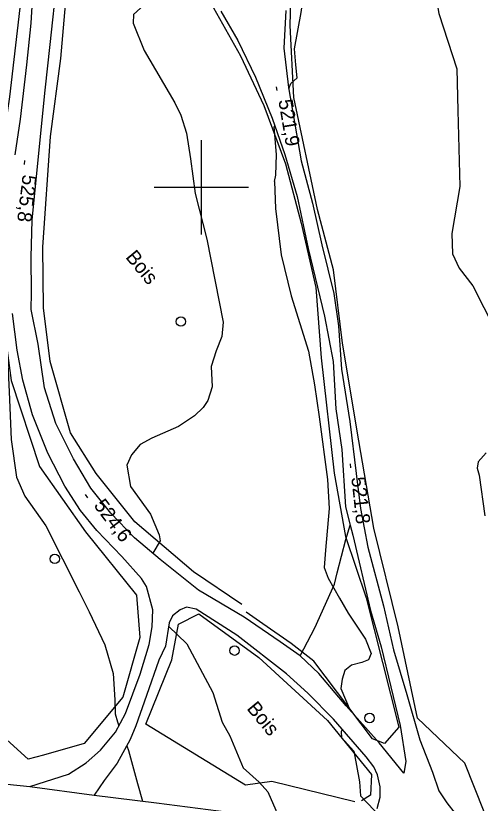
# Model space of a CAD drawing. Extents: x 347312 to 350503, y 6073086 to 6076432.
# Drawn here: x 347660.7 to 347759, y 6075069.6 to 6075236.3 of the extents above; entities that cross this region are included whole.
import ezdxf

# ---------------------------------------------------------------- set-up
doc = ezdxf.new("R2010")
doc.units = 0
for name, color, linetype in [('Level 1', 7, 'Continuous'), ('Level 19', 7, 'Continuous'), ('Level 2', 7, 'Continuous'), ('Level 21', 7, 'Continuous'), ('Level 22', 7, 'Continuous'), ('Level 3', 7, 'Continuous'), ('Level 36', 7, 'Continuous'), ('Level 44', 7, 'Continuous'), ('Level 61', 7, 'Continuous')]:
    doc.layers.add(name, color=color, linetype=linetype)

msp = doc.modelspace()

# ---------------------------------------------------------------- linework, layer by layer
at = {"layer": 'Level 1'}
for points in [[(347749.33, 6075273.17), (347750.34, 6075267.97), (347751.64, 6075263.01), (347752.79, 6075253.38), (347751.6, 6075247.18), (347749.71, 6075242.95), (347749.64, 6075240.61), (347750.24, 6075236.82), (347754.07, 6075225.1), (347754.26, 6075216.28), (347754.52, 6075208.19), (347754.72, 6075200.18), (347753.02, 6075190.22), (347753.12, 6075185.88), (347754.54, 6075182.89), (347757.43, 6075179.1), (347762.11, 6075169.94)], [(347760.27, 6075143.79), (347758.6, 6075141.89), (347758.4, 6075140.51), (347758.78, 6075139.09), (347760.02, 6075130.46)]]:
    msp.add_lwpolyline(points, dxfattribs=at)
at = {"layer": 'Level 19'}
for points in [[(347664.06, 6075177.62), (347664, 6075185.21), (347664.21, 6075193.03), (347665.78, 6075208.6), (347666.93, 6075220.56), (347668, 6075230.25), (347669.48, 6075244.01)], [(347660.63, 6075206.85), (347661.76, 6075214.4), (347663.09, 6075225.9), (347664.01, 6075234.76), (347664.52, 6075243.06)], [(347704.13, 6075237.28), (347707.74, 6075231.08), (347711.45, 6075223.28), (347714.97, 6075214.64), (347717.67, 6075206.96), (347720.28, 6075198.05), (347722.61, 6075187.02), (347726.09, 6075172.72), (347727.88, 6075163.1), (347728.5, 6075153.08), (347729.71, 6075144.49), (347730.51, 6075132.38), (347731.49, 6075128.49), (347732.04, 6075126.36), (347735.79, 6075110.42), (347738.05, 6075102.7), (347740.09, 6075094.27), (347742.06, 6075086.09), (347743.28, 6075078.46), (347742.85, 6075075.94), (347737.63, 6075082.39), (347730.67, 6075090.2), (347724.84, 6075097.1), (347720.95, 6075100.78), (347716.72, 6075103.8), (347709.04, 6075109), (347699.43, 6075114.73), (347691.29, 6075121.18), (347685.83, 6075125.77), (347680.88, 6075131), (347676.62, 6075136.29), (347672.93, 6075142.5), (347669.23, 6075149.96), (347666.84, 6075157.55), (347665.5, 6075166.82), (347663.97, 6075174.09), (347664.06, 6075177.62)], [(347717.88, 6075237.43), (347717.44, 6075229.46), (347718.47, 6075221.09), (347721.16, 6075205.61), (347723.56, 6075196.66), (347725.51, 6075187.79), (347728.03, 6075177.53), (347729.04, 6075170.69), (347729.66, 6075161.46), (347731.42, 6075150.41), (347732.78, 6075139.4), (347733.65, 6075132.01), (347735.22, 6075123.79), (347738.52, 6075111.42), (347740.64, 6075102.09), (347743.48, 6075092.61), (347746.22, 6075083.06), (347748.89, 6075076.2), (347750.24, 6075072.23), (347751.92, 6075069.68), (347755.45, 6075065.18)], [(347663.73, 6075073.12), (347671.89, 6075075.78), (347675.62, 6075078.16), (347678.66, 6075080.84), (347681.87, 6075084.63), (347683.97, 6075088.61), (347687.03, 6075096.96), (347688.97, 6075103.19), (347689.6, 6075106.98), (347689.76, 6075110.53), (347688.43, 6075115.52), (347687.36, 6075117.15), (347683.21, 6075121.87), (347677.88, 6075127.37), (347674.42, 6075131.61), (347671.11, 6075136.73), (347667.5, 6075143.74), (347664.31, 6075151.85), (347662.22, 6075159.17), (347661.06, 6075165.55), (347660.02, 6075173.31)], [(347737.22, 6075068.49), (347737.84, 6075070.88), (347737.88, 6075073.07), (347737.26, 6075075.6), (347736.52, 6075077.29), (347734.88, 6075079.43), (347727.94, 6075087.4), (347722.55, 6075092.88), (347718.06, 6075097.02), (347707.52, 6075105.2), (347698.93, 6075110.68), (347696.87, 6075111.11), (347695.52, 6075110.58), (347693.94, 6075109.26), (347693.2, 6075107.83), (347692.43, 6075102.87), (347690.99, 6075099.88), (347688.4, 6075092.38), (347686.16, 6075085.98), (347684.97, 6075083.13), (347682.21, 6075078.08), (347679.45, 6075074.44), (347677.31, 6075071.33)]]:
    msp.add_lwpolyline(points, dxfattribs=at)
at = {"layer": 'Level 2'}
for points in [[(347677.09, 6075277.55), (347676.76, 6075270.34), (347676.46, 6075264.09), (347677.28, 6075258.09), (347678.5, 6075253.09), (347680.43, 6075248.68), (347681.97, 6075245.54), (347684.11, 6075242.49), (347686.12, 6075240.41), (347687.17, 6075239), (347687.14, 6075237.91), (347685.68, 6075236.58), (347685.58, 6075234.76), (347687.9, 6075228.92), (347694.43, 6075217.88), (347695.66, 6075215.28), (347696.84, 6075211.45), (347697.72, 6075206.03), (347698.71, 6075198.71), (347701.17, 6075188.98), (347704.65, 6075171.42)], [(347718.5, 6075220.89), (347718.91, 6075221.97), (347720.26, 6075223.2), (347720, 6075225.93), (347719.74, 6075229.32), (347721.14, 6075237.02), (347721.9, 6075242.59), (347722.63, 6075248.67), (347722.37, 6075253.67), (347722.44, 6075257.47), (347722.24, 6075262.24), (347722.23, 6075263.54)], [(347715.5, 6075201.24), (347715.77, 6075202.54), (347715.89, 6075206.92), (347715.44, 6075212.82), (347715.53, 6075213.05)], [(347715.5, 6075201.24), (347715.69, 6075195.52), (347716.88, 6075185.68), (347719.01, 6075176.99), (347722.69, 6075165.31), (347723.92, 6075158.17), (347724.97, 6075151.41), (347726.73, 6075138.15), (347727.03, 6075131.97), (347726.26, 6075123.19), (347725.98, 6075119.48), (347726.81, 6075117.22)], [(347655.62, 6075197.31), (347656.09, 6075193.04), (347657.42, 6075183.88), (347657.9, 6075177.35), (347658.9, 6075165.52), (347659.38, 6075156.73), (347659.74, 6075146.64), (347660.89, 6075138.66), (347662.63, 6075134.64), (347667.1, 6075128.31), (347674.15, 6075114.39), (347676.24, 6075110.11), (347679.62, 6075103.16), (347681.32, 6075097.09), (347681.67, 6075091.52), (347681.75, 6075088.52), (347682.24, 6075086.84)], [(347704.65, 6075171.42), (347704.36, 6075168.38), (347703.11, 6075165.36), (347702.06, 6075162.09), (347702.31, 6075157.76), (347701.37, 6075154.86), (347700.42, 6075153.41), (347698.55, 6075151.61), (347695.16, 6075149.37), (347689.55, 6075146.9), (347687.06, 6075145.53), (347685.23, 6075143.36), (347684.21, 6075141.2), (347685.03, 6075136.66), (347689.26, 6075130.79), (347691.05, 6075126.39), (347691.29, 6075125.12), (347689.71, 6075122.52)], [(347726.81, 6075117.22), (347729.22, 6075113.03), (347731.04, 6075109.86), (347734.72, 6075104.32), (347735.91, 6075101.28), (347735.41, 6075099.94), (347733.95, 6075099.42), (347731.75, 6075098.82), (347730.39, 6075097.7), (347729.77, 6075095.86), (347729.51, 6075093.91), (347731.49, 6075089.27)], [(347693.09, 6075107.08), (347696.94, 6075103.34), (347702.44, 6075093.04), (347704.43, 6075086.79), (347706.07, 6075083.88), (347708.88, 6075077.1), (347712.23, 6075074.08), (347714.07, 6075072.05), (347715.8, 6075068.14), (347715.35, 6075065.99)], [(347682.24, 6075086.84), (347682.58, 6075085.97)], [(347729.84, 6075085.22), (347729.61, 6075084.76), (347729.69, 6075083.5), (347732.29, 6075080.61), (347732.83, 6075077.61), (347733.47, 6075074.17), (347733.65, 6075071.14), (347734.85, 6075069.88), (347736.89, 6075067.88)], [(347684.22, 6075081.75), (347684.61, 6075080.75), (347686.52, 6075073.79), (347687.58, 6075070.06)]]:
    msp.add_lwpolyline(points, dxfattribs=at)
at = {"layer": 'Level 21'}
msp.add_lwpolyline([(347528.31, 6075098.36), (347533.65, 6075097.27), (347537.88, 6075096.41), (347551.07, 6075093.73), (347566.84, 6075089.81), (347582.67, 6075086.7), (347596.87, 6075083.14), (347609.07, 6075081.46), (347620.35, 6075079.29), (347635.05, 6075076.9), (347654.09, 6075074.11), (347663.73, 6075073.12), (347677.31, 6075071.33), (347690.54, 6075069.7), (347705.83, 6075067.75)], dxfattribs=at)
at = {"layer": 'Level 22'}
msp.add_lwpolyline([(347720.95, 6075100.78), (347724.05, 6075106.71), (347728.17, 6075115.96), (347728.76, 6075118.39), (347730.57, 6075125.41), (347731.49, 6075128.49)], dxfattribs=at)
at = {"layer": 'Level 3'}
for p, q in [((347715.86, 6075221.23), (347715.99, 6075220.45)), ((347662.6, 6075205.64), (347662.51, 6075204.84)), ((347731.47, 6075141.43), (347731.56, 6075140.64)), ((347675.43, 6075134.93), (347675.92, 6075134.29))]:
    msp.add_line(p, q, dxfattribs=at)
at = {"layer": 'Level 36'}
for centre in [(347695.69, 6075171.58), (347669, 6075121.33), (347707.03, 6075101.91), (347735.61, 6075087.65)]:
    msp.add_circle(centre, 1, dxfattribs=at)
at = {"layer": 'Level 44'}
for points in [[(347759.87, 6075067.81), (347755.77, 6075078.09), (347745.75, 6075087.6), (347741.68, 6075106.93), (347736.53, 6075127.82), (347733.36, 6075146.3), (347729.9, 6075166.99), (347727.98, 6075182.51), (347724.6, 6075195.32), (347719.61, 6075218.99), (347718.8, 6075234.24), (347719.35, 6075255.55), (347723.51, 6075263.78), (347728.95, 6075266.18), (347747.26, 6075271.07), (347756.64, 6075275.51), (347758.28, 6075272.11), (347760.25, 6075261.53), (347758.9, 6075256.52), (347760.18, 6075252.67)], [(347708.58, 6075111.7), (347698.38, 6075118.56), (347685.9, 6075129.2), (347677.73, 6075139.44), (347672.34, 6075148.01), (347668.05, 6075163.15), (347666.64, 6075174.45), (347666.47, 6075187.34), (347668.08, 6075210.75), (347670.27, 6075227.29), (347672.2, 6075249.28)], [(347699.38, 6075243.73), (347708.32, 6075227.84), (347713.2, 6075217.34), (347717.84, 6075204.99), (347721.16, 6075192.43), (347724.22, 6075178.76), (347725.34, 6075163.89), (347728.12, 6075139.49), (347730.48, 6075126.08), (347734.9, 6075113.1), (347741.83, 6075085.68), (347738.75, 6075082.22), (347736.25, 6075083.26), (347723.78, 6075099.65), (347719.01, 6075103.4), (347712.99, 6075107.6), (347709.52, 6075110.03)], [(347663.38, 6075078.96), (347655.69, 6075085.87), (347643.3, 6075112.99), (347639.27, 6075136.14), (347635.92, 6075142.82), (347635.86, 6075151.07), (347627.7, 6075162.63), (347620.86, 6075176.17), (347619.25, 6075200.31), (347617.02, 6075219.34), (347615.82, 6075235.53), (347620.73, 6075240.67)], [(347661.97, 6075241.1), (347659.42, 6075219.17), (347656.4, 6075198.84), (347657.02, 6075179.24), (347659.76, 6075159.13), (347665.77, 6075140.89), (347675.47, 6075127.09), (347686.29, 6075113.66), (347686.99, 6075104.69), (347683.39, 6075092.09), (347675.2, 6075082.23), (347666.58, 6075079.78), (347663.38, 6075078.96)], [(347732.45, 6075069.9), (347714.92, 6075074.2), (347709.34, 6075073.41), (347688.27, 6075086.35), (347693.75, 6075099.94), (347695.16, 6075107.48), (347699.45, 6075109.68), (347712.17, 6075100.44), (347726.72, 6075087.12), (347736.02, 6075075.69), (347735.83, 6075071.29), (347733.92, 6075070.14)]]:
    msp.add_lwpolyline(points, dxfattribs=at)
at = {"layer": 'Level 61'}
for p, q in [((347700, 6075210), (347700, 6075190)), ((347690, 6075200), (347710, 6075200))]:
    msp.add_line(p, q, dxfattribs=at)

# ---------------------------------------------------------------- texts
at = {"layer": 'Level 3'}
for s, rotation, p in [('521,9', 279.4381, (347716.3, 6075218.39)), ('525,8', 263.1625, (347662.22, 6075202.78)), ('521,8', 276.1109, (347731.74, 6075138.56)), ('524,6', 306.9333, (347677.13, 6075132.61))]:
    msp.add_text(s, height=3, rotation=rotation, dxfattribs=at).set_placement(p)
at = {"layer": 'Level 44'}
for p in [(347683.84, 6075185.15), (347709.48, 6075089.61)]:
    msp.add_text('Bois', height=3, rotation=309.568, dxfattribs=at).set_placement(p)

doc.saveas('drawing.dxf')
